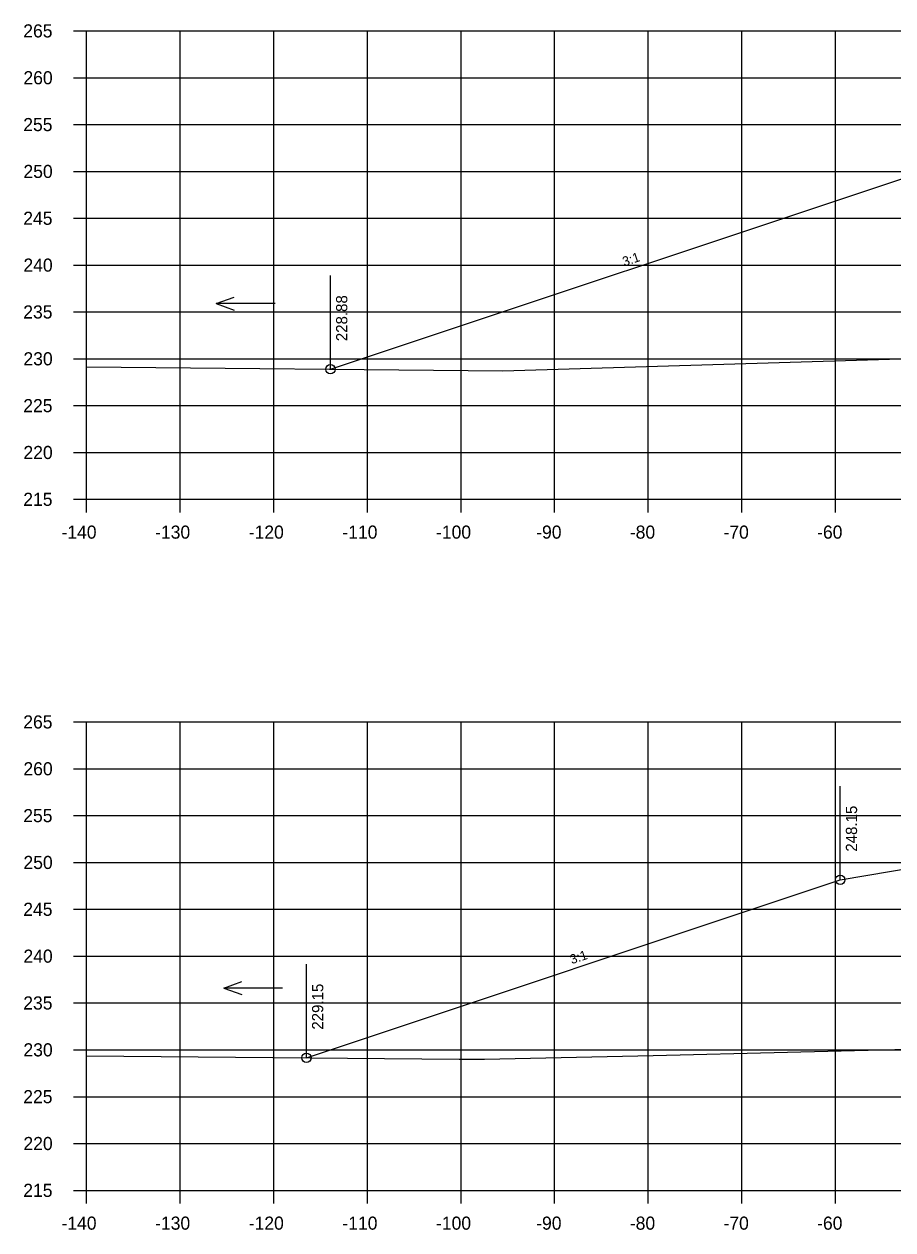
# Model space of a CAD drawing. Extents: x 1342547 to 1344156, y -1532351 to -1517216.
# Drawn here: x 1342556.2 to 1342649, y -1523801.8 to -1523673.1 of the extents above; entities that cross this region are included whole.
import ezdxf

# ---------------------------------------------------------------- set-up
doc = ezdxf.new("R2010")
doc.units = 0
for name, color, linetype in [('R_Axis', 7, 'Continuous'), ('R_Axis Annot', 7, 'Continuous'), ('R_Exist Surface', 7, 'Continuous'), ('R_Fin Surface', 7, 'Continuous'), ('R_Grid', 7, 'Continuous'), ('R_No Plot', 7, 'Continuous'), ('R_Water', 7, 'Continuous'), ('R_Xsect Elev', 7, 'Continuous'), ('R_Xsect Slope', 7, 'Continuous')]:
    doc.layers.add(name, color=color, linetype=linetype)

msp = doc.modelspace()

# ---------------------------------------------------------------- linework, layer by layer
at = {"layer": 'R_Axis'}
for p, q in [((1342561.47, -1523673.87), (1342562.87, -1523673.87)), ((1342562.87, -1523723.87), (1342562.87, -1523673.87)), ((1342561.47, -1523678.87), (1342562.87, -1523678.87)), ((1342561.47, -1523683.87), (1342562.87, -1523683.87)), ((1342561.47, -1523688.87), (1342562.87, -1523688.87)), ((1342561.47, -1523693.87), (1342562.87, -1523693.87)), ((1342561.47, -1523698.87), (1342562.87, -1523698.87)), ((1342561.47, -1523703.87), (1342562.87, -1523703.87)), ((1342561.47, -1523708.87), (1342562.87, -1523708.87)), ((1342561.47, -1523713.87), (1342562.87, -1523713.87)), ((1342561.47, -1523718.87), (1342562.87, -1523718.87)), ((1342561.47, -1523723.87), (1342562.87, -1523723.87)), ((1342562.87, -1523723.87), (1342842.87, -1523723.87)), ((1342562.87, -1523725.27), (1342562.87, -1523723.87)), ((1342572.87, -1523725.27), (1342572.87, -1523723.87)), ((1342582.87, -1523725.27), (1342582.87, -1523723.87)), ((1342592.87, -1523725.27), (1342592.87, -1523723.87)), ((1342602.87, -1523725.27), (1342602.87, -1523723.87)), ((1342612.87, -1523725.27), (1342612.87, -1523723.87)), ((1342622.87, -1523725.27), (1342622.87, -1523723.87)), ((1342632.87, -1523725.27), (1342632.87, -1523723.87)), ((1342642.87, -1523725.27), (1342642.87, -1523723.87)), ((1342561.47, -1523747.63), (1342562.87, -1523747.63)), ((1342562.87, -1523797.63), (1342562.87, -1523747.63)), ((1342561.47, -1523752.63), (1342562.87, -1523752.63)), ((1342561.47, -1523757.63), (1342562.87, -1523757.63)), ((1342561.47, -1523762.63), (1342562.87, -1523762.63)), ((1342561.47, -1523767.63), (1342562.87, -1523767.63)), ((1342561.47, -1523772.63), (1342562.87, -1523772.63)), ((1342561.47, -1523777.63), (1342562.87, -1523777.63)), ((1342561.47, -1523782.63), (1342562.87, -1523782.63)), ((1342561.47, -1523787.63), (1342562.87, -1523787.63)), ((1342561.47, -1523792.63), (1342562.87, -1523792.63)), ((1342561.47, -1523797.63), (1342562.87, -1523797.63)), ((1342562.87, -1523797.63), (1342842.87, -1523797.63)), ((1342562.87, -1523799.03), (1342562.87, -1523797.63)), ((1342572.87, -1523799.03), (1342572.87, -1523797.63)), ((1342582.87, -1523799.03), (1342582.87, -1523797.63)), ((1342592.87, -1523799.03), (1342592.87, -1523797.63)), ((1342602.87, -1523799.03), (1342602.87, -1523797.63)), ((1342612.87, -1523799.03), (1342612.87, -1523797.63)), ((1342622.87, -1523799.03), (1342622.87, -1523797.63)), ((1342632.87, -1523799.03), (1342632.87, -1523797.63)), ((1342642.87, -1523799.03), (1342642.87, -1523797.63))]:
    msp.add_line(p, q, dxfattribs=at)
at = {"layer": 'R_Exist Surface'}
for points in [[(1342562.87, -1523709.74), (1342607.32, -1523710.17), (1342653.35, -1523708.76)], [(1342562.87, -1523783.26), (1342602.67, -1523783.63), (1342605.39, -1523783.64), (1342623.39, -1523783.23), (1342652.1, -1523782.54)]]:
    msp.add_lwpolyline(points, dxfattribs=at)
at = {"layer": 'R_Fin Surface'}
for points in [[(1342588.93, -1523709.99), (1342651.99, -1523688.97), (1342652.34, -1523688.91), (1342659.87, -1523687.66), (1342671.37, -1523687.2), (1342673.37, -1523687.16), (1342702.87, -1523686.57), (1342732.37, -1523687.16), (1342734.37, -1523687.2), (1342744.12, -1523687.59)], [(1342586.36, -1523783.48), (1342643.37, -1523764.48), (1342654.34, -1523762.65), (1342662.17, -1523761.34), (1342671.37, -1523760.97), (1342673.37, -1523760.93), (1342702.87, -1523760.34), (1342732.37, -1523760.93), (1342734.37, -1523760.97), (1342745.12, -1523761.4)]]:
    msp.add_lwpolyline(points, dxfattribs=at)
at = {"layer": 'R_Grid'}
for p, q in [((1342562.87, -1523673.87), (1342842.87, -1523673.87)), ((1342562.87, -1523723.87), (1342562.87, -1523673.87)), ((1342572.87, -1523723.87), (1342572.87, -1523673.87)), ((1342582.87, -1523723.87), (1342582.87, -1523673.87)), ((1342592.87, -1523723.87), (1342592.87, -1523673.87)), ((1342602.87, -1523723.87), (1342602.87, -1523673.87)), ((1342612.87, -1523723.87), (1342612.87, -1523673.87)), ((1342622.87, -1523723.87), (1342622.87, -1523673.87)), ((1342632.87, -1523723.87), (1342632.87, -1523673.87)), ((1342642.87, -1523723.87), (1342642.87, -1523673.87)), ((1342562.87, -1523678.87), (1342842.87, -1523678.87)), ((1342562.87, -1523683.87), (1342842.87, -1523683.87)), ((1342562.87, -1523688.87), (1342842.87, -1523688.87)), ((1342562.87, -1523693.87), (1342842.87, -1523693.87)), ((1342562.87, -1523698.87), (1342842.87, -1523698.87)), ((1342562.87, -1523703.87), (1342842.87, -1523703.87)), ((1342562.87, -1523708.87), (1342842.87, -1523708.87)), ((1342562.87, -1523713.87), (1342842.87, -1523713.87)), ((1342562.87, -1523718.87), (1342842.87, -1523718.87)), ((1342562.87, -1523723.87), (1342842.87, -1523723.87)), ((1342562.87, -1523747.63), (1342842.87, -1523747.63)), ((1342562.87, -1523797.63), (1342562.87, -1523747.63)), ((1342572.87, -1523797.63), (1342572.87, -1523747.63)), ((1342582.87, -1523797.63), (1342582.87, -1523747.63)), ((1342592.87, -1523797.63), (1342592.87, -1523747.63)), ((1342602.87, -1523797.63), (1342602.87, -1523747.63)), ((1342612.87, -1523797.63), (1342612.87, -1523747.63)), ((1342622.87, -1523797.63), (1342622.87, -1523747.63)), ((1342632.87, -1523797.63), (1342632.87, -1523747.63)), ((1342642.87, -1523797.63), (1342642.87, -1523747.63)), ((1342562.87, -1523752.63), (1342842.87, -1523752.63)), ((1342562.87, -1523757.63), (1342842.87, -1523757.63)), ((1342562.87, -1523762.63), (1342842.87, -1523762.63)), ((1342562.87, -1523767.63), (1342842.87, -1523767.63)), ((1342562.87, -1523772.63), (1342842.87, -1523772.63)), ((1342562.87, -1523777.63), (1342842.87, -1523777.63)), ((1342562.87, -1523782.63), (1342842.87, -1523782.63)), ((1342562.87, -1523787.63), (1342842.87, -1523787.63)), ((1342562.87, -1523792.63), (1342842.87, -1523792.63)), ((1342562.87, -1523797.63), (1342842.87, -1523797.63))]:
    msp.add_line(p, q, dxfattribs=at)
at = {"layer": 'R_No Plot'}
for centre in [(1342588.93, -1523709.99), (1342643.37, -1523764.48), (1342586.36, -1523783.48)]:
    msp.add_circle(centre, 0.5, dxfattribs=at)
at = {"layer": 'R_Water'}
for p, q in [((1342576.74, -1523702.98), (1342578.66, -1523702.28)), ((1342583.02, -1523702.98), (1342576.74, -1523702.98)), ((1342576.74, -1523702.98), (1342578.66, -1523703.68)), ((1342577.53, -1523776.04), (1342579.45, -1523775.34)), ((1342583.81, -1523776.04), (1342577.53, -1523776.04)), ((1342577.53, -1523776.04), (1342579.45, -1523776.74))]:
    msp.add_line(p, q, dxfattribs=at)
at = {"layer": 'R_Xsect Elev'}
for p, q in [((1342588.93, -1523709.99), (1342588.93, -1523699.99)), ((1342643.37, -1523764.48), (1342643.37, -1523754.48)), ((1342586.36, -1523783.48), (1342586.36, -1523773.48))]:
    msp.add_line(p, q, dxfattribs=at)

# ---------------------------------------------------------------- texts
at = {"layer": 'R_Axis Annot'}
for s, p in [('265', (1342556.12, -1523674.57)), ('260', (1342556.14, -1523679.57)), ('255', (1342556.12, -1523684.57)), ('250', (1342556.14, -1523689.57)), ('245', (1342556.12, -1523694.57)), ('240', (1342556.14, -1523699.57)), ('235', (1342556.12, -1523704.57)), ('230', (1342556.14, -1523709.57)), ('225', (1342556.12, -1523714.57)), ('220', (1342556.14, -1523719.57)), ('215', (1342556.12, -1523724.57)), ('-140', (1342560.2, -1523728.07)), ('-130', (1342570.2, -1523728.07)), ('-120', (1342580.2, -1523728.07)), ('-110', (1342590.2, -1523728.07)), ('-100', (1342600.2, -1523728.07)), ('-90', (1342610.9, -1523728.07)), ('-80', (1342620.9, -1523728.07)), ('-70', (1342630.9, -1523728.07)), ('-60', (1342640.9, -1523728.07)), ('265', (1342556.12, -1523748.33)), ('260', (1342556.14, -1523753.33)), ('255', (1342556.12, -1523758.33)), ('250', (1342556.14, -1523763.33)), ('245', (1342556.12, -1523768.33)), ('240', (1342556.14, -1523773.33)), ('235', (1342556.12, -1523778.33)), ('230', (1342556.14, -1523783.33)), ('225', (1342556.12, -1523788.33)), ('220', (1342556.14, -1523793.33)), ('215', (1342556.12, -1523798.33)), ('-140', (1342560.2, -1523801.83)), ('-130', (1342570.2, -1523801.83)), ('-120', (1342580.2, -1523801.83)), ('-110', (1342590.2, -1523801.83)), ('-100', (1342600.2, -1523801.83)), ('-90', (1342610.9, -1523801.83)), ('-80', (1342620.9, -1523801.83)), ('-70', (1342630.9, -1523801.83)), ('-60', (1342640.9, -1523801.83))]:
    msp.add_text(s, height=1.4, dxfattribs=at).set_placement(p)
at = {"layer": 'R_Xsect Elev'}
for s, p in [('228.88', (1342590.73, -1523706.99)), ('248.15', (1342645.17, -1523761.48)), ('229.15', (1342588.16, -1523780.48))]:
    msp.add_text(s, height=1.2, rotation=90, dxfattribs=at).set_placement(p)
at = {"layer": 'R_Xsect Slope'}
for p in [(1342620.3, -1523699.01), (1342614.7, -1523773.5)]:
    msp.add_text('3:1', height=1, rotation=18.4349, dxfattribs=at).set_placement(p)

doc.saveas('drawing.dxf')
